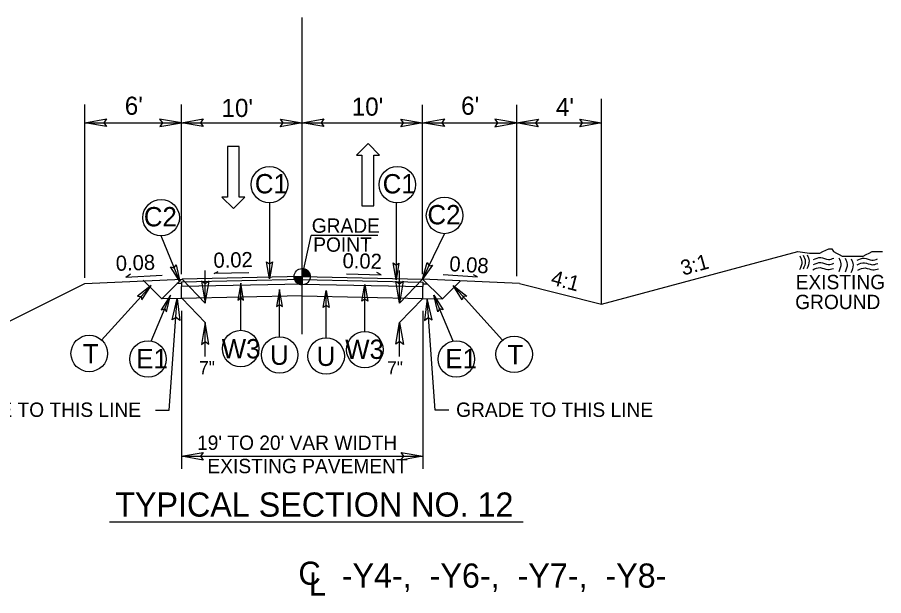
# Model space of a CAD drawing. Extents: x 573813 to 575363, y -54752 to -53123.
# Drawn here: x 574827.5 to 574909.1, y -54116.4 to -54061.9 of the extents above; entities that cross this region are included whole.
import ezdxf

# ---------------------------------------------------------------- set-up
doc = ezdxf.new("R2010")
doc.units = 0
for name, color, linetype in [('Old_Level_1', 7, 'Continuous'), ('Old_Level_11', 7, 'Continuous'), ('Old_Level_2', 7, 'Continuous'), ('Old_Level_3', 7, 'Continuous'), ('Prop Lane Arrow CELL', 7, 'Continuous'), ('Prop Pavement Schedule Description CELL', 7, 'Continuous'), ('Typical Grade Point Symbol CELL', 7, 'Continuous'), ('Typical ID Circle CELL', 7, 'Continuous'), ('Typical Terminator CELL', 7, 'Continuous'), ('Typical Text Centerline CELL', 7, 'Continuous'), ('Typical Text ID Circle CELL', 7, 'Continuous')]:
    doc.layers.add(name, color=color, linetype=linetype)

msp = doc.modelspace()

# ---------------------------------------------------------------- linework, layer by layer
at = {"layer": 'Old_Level_1'}
for p, q in [((574882.511, -54088.92), (574900.987, -54083.984)), ((574846.022, -54086.032), (574846.402, -54085.842)), ((574849.291, -54085.964), (574846.022, -54086.032)), ((574861.736, -54086.15), (574861.357, -54085.961)), ((574833.825, -54086.991), (574842.997, -54086.569)), ((574839.326, -54086.679), (574841.076, -54088.429)), ((574842.934, -54086.57), (574841.076, -54088.429)), ((574854.307, -54086.618), (574842.934, -54086.855)), ((574854.307, -54086.334), (574842.997, -54086.569)), ((574854.307, -54086.334), (574865.66, -54086.57)), ((574854.307, -54086.618), (574865.681, -54086.855)), ((574858.474, -54086.082), (574861.736, -54086.15)), ((574865.66, -54086.57), (574867.518, -54088.428)), ((574874.79, -54086.99), (574865.66, -54086.57)), ((574869.213, -54086.733), (574867.518, -54088.428)), ((574809.228, -54099.289), (574833.825, -54086.991)), ((574842.935, -54086.979), (574842.517, -54086.988)), ((574842.934, -54086.855), (574842.938, -54087.264)), ((574854.307, -54087.037), (574842.938, -54087.265)), ((574842.938, -54088.39), (574842.938, -54087.264)), ((574854.307, -54087.037), (574865.677, -54087.265)), ((574865.681, -54086.855), (574865.677, -54087.263)), ((574865.677, -54088.39), (574865.677, -54087.263)), ((574865.68, -54087.016), (574866.115, -54087.025)), ((574874.79, -54086.99), (574882.511, -54088.92)), ((574842.938, -54088.39), (574841.076, -54088.428)), ((574854.307, -54088.154), (574842.938, -54088.39)), ((574854.307, -54088.153), (574865.677, -54088.39)), ((574865.677, -54088.39), (574867.518, -54088.428))]:
    msp.add_line(p, q, dxfattribs=at)
msp.add_lwpolyline([(574900.987, -54083.984), (574902.107, -54084.124), (574902.388, -54084.124), (574902.808, -54084.124), (574903.088, -54084.124), (574903.369, -54083.984), (574903.649, -54083.844), (574903.929, -54083.703), (574904.209, -54083.703), (574904.35, -54083.984), (574904.63, -54084.124), (574904.91, -54084.264), (574905.19, -54084.404), (574905.47, -54084.404), (574905.751, -54084.404), (574906.031, -54084.404), (574906.311, -54084.404), (574906.591, -54084.404), (574906.871, -54084.404), (574907.151, -54084.404), (574907.432, -54084.264), (574907.712, -54084.124), (574907.992, -54083.984), (574908.413, -54083.984), (574908.693, -54083.984), (574908.973, -54083.984)], dxfattribs=at)
at = {"layer": 'Old_Level_11'}
for p, q in [((574882.511, -54088.849), (574882.511, -54069.611)), ((574833.825, -54086.456), (574833.825, -54070.122)), ((574842.934, -54086.096), (574842.934, -54070.122)), ((574865.66, -54086.096), (574865.66, -54070.16)), ((574874.507, -54070.16), (574874.507, -54086.299)), ((574833.825, -54071.852), (574842.934, -54071.865)), ((574842.934, -54071.858), (574854.307, -54071.858)), ((574854.307, -54071.858), (574865.66, -54071.858)), ((574865.66, -54071.858), (574874.507, -54071.871)), ((574874.507, -54071.871), (574882.511, -54071.871)), ((574854.307, -54086.334), (574855.16, -54082.461)), ((574861.424, -54082.461), (574855.16, -54082.461)), ((574845.182, -54088.822), (574845.182, -54085.746)), ((574863.485, -54088.823), (574863.485, -54085.748)), ((574842.997, -54086.559), (574845.182, -54088.822)), ((574865.66, -54086.57), (574863.485, -54088.823)), ((574835.421, -54092.312), (574840.087, -54087.172)), ((574873.194, -54092.312), (574868.528, -54087.172)), ((574841.778, -54098.894), (574842.54, -54088.394)), ((574842.99, -54088.389), (574845.175, -54090.652)), ((574865.677, -54088.39), (574863.492, -54090.653)), ((574866.837, -54098.894), (574866.075, -54088.394)), ((574842.938, -54089.561), (574842.938, -54104.435)), ((574865.677, -54089.561), (574865.677, -54104.435)), ((574845.175, -54093.863), (574845.175, -54090.652)), ((574863.492, -54093.865), (574863.492, -54090.653)), ((574840.494, -54098.894), (574841.778, -54098.894)), ((574868.12, -54098.894), (574866.837, -54098.894)), ((574842.938, -54103.243), (574865.677, -54103.243)), ((574836.161, -54109.417), (574875.137, -54109.417))]:
    msp.add_line(p, q, dxfattribs=at)
for points in [[(574835.871, -54072.204), (574833.825, -54071.852), (574835.883, -54071.488), (574835.621, -54071.852)], [(574840.888, -54072.217), (574842.934, -54071.865), (574840.876, -54071.501), (574841.138, -54071.865)], [(574844.981, -54072.211), (574842.934, -54071.858), (574844.992, -54071.494), (574844.731, -54071.858)], [(574852.261, -54071.506), (574854.307, -54071.858), (574852.25, -54072.222), (574852.511, -54071.858)], [(574856.354, -54072.211), (574854.307, -54071.858), (574856.365, -54071.494), (574856.104, -54071.858)], [(574863.614, -54071.506), (574865.66, -54071.858), (574863.602, -54072.222), (574863.864, -54071.858)], [(574867.707, -54072.211), (574865.66, -54071.858), (574867.718, -54071.494), (574867.457, -54071.858)], [(574872.461, -54072.223), (574874.507, -54071.871), (574872.449, -54071.507), (574872.711, -54071.871)], [(574876.553, -54072.223), (574874.507, -54071.871), (574876.565, -54071.507), (574876.303, -54071.871)], [(574880.464, -54071.519), (574882.511, -54071.871), (574880.453, -54072.235), (574880.714, -54071.871)], [(574844.83, -54086.775), (574845.182, -54088.822), (574845.546, -54086.764), (574845.182, -54087.025)], [(574863.837, -54086.776), (574863.485, -54088.823), (574863.121, -54086.765), (574863.485, -54087.026)], [(574842.065, -54090.416), (574842.54, -54088.394), (574842.78, -54090.47), (574842.432, -54090.187)], [(574866.55, -54090.416), (574866.075, -54088.394), (574865.835, -54090.47), (574866.183, -54090.187)], [(574845.527, -54092.698), (574845.175, -54090.652), (574844.811, -54092.709), (574845.174, -54092.448)], [(574863.14, -54092.699), (574863.492, -54090.653), (574863.856, -54092.711), (574863.493, -54092.449)], [(574844.984, -54103.596), (574842.938, -54103.243), (574844.996, -54102.879), (574844.734, -54103.243)], [(574863.631, -54102.891), (574865.677, -54103.243), (574863.619, -54103.607), (574863.881, -54103.243)]]:
    msp.add_lwpolyline(points, close=True, dxfattribs=at)
at = {"layer": 'Old_Level_2'}
for p, q in [((574854.307, -54091.753), (574854.307, -54061.927)), ((574837.683, -54086.377), (574838.137, -54086.085)), ((574837.683, -54086.377), (574841.113, -54086.211)), ((574867.578, -54086.147), (574870.828, -54086.341)), ((574870.828, -54086.341), (574870.445, -54086.16))]:
    msp.add_line(p, q, dxfattribs=at)
for points in [[(574901.514, -54084.322), (574901.704, -54084.888), (574901.497, -54085.638)], [(574901.514, -54084.322), (574901.704, -54084.888), (574901.497, -54085.638)], [(574901.868, -54084.285), (574902.062, -54084.851), (574901.854, -54085.598)], [(574901.868, -54084.285), (574902.062, -54084.851), (574901.854, -54085.598)], [(574901.182, -54084.387), (574901.374, -54084.951), (574901.167, -54085.7)], [(574901.182, -54084.387), (574901.374, -54084.951), (574901.167, -54085.7)], [(574902.468, -54085.201), (574903.154, -54085.008), (574903.874, -54085.192), (574904.394, -54085.075)], [(574902.468, -54085.201), (574903.154, -54085.008), (574903.874, -54085.192), (574904.394, -54085.075)], [(574902.472, -54084.726), (574903.154, -54084.529), (574903.88, -54084.713), (574904.399, -54084.596)], [(574904.864, -54084.564), (574905.054, -54085.128), (574904.85, -54085.877)], [(574904.864, -54084.564), (574905.054, -54085.128), (574904.85, -54085.877)], [(574905.46, -54084.61), (574905.652, -54085.176), (574905.447, -54085.925)], [(574905.46, -54084.61), (574905.652, -54085.176), (574905.447, -54085.925)], [(574906.012, -54084.66), (574906.204, -54085.226), (574905.996, -54085.973)], [(574906.012, -54084.66), (574906.204, -54085.226), (574905.996, -54085.973)], [(574906.577, -54084.79), (574907.263, -54084.595), (574907.983, -54084.779), (574908.506, -54084.664)], [(574906.596, -54085.219), (574907.281, -54085.022), (574908.001, -54085.209), (574908.524, -54085.091)], [(574906.596, -54085.219), (574907.281, -54085.022), (574908.001, -54085.209), (574908.524, -54085.091)], [(574902.415, -54085.682), (574903.099, -54085.489), (574903.825, -54085.669), (574904.346, -54085.554)], [(574902.415, -54085.682), (574903.099, -54085.489), (574903.825, -54085.669), (574904.346, -54085.554)], [(574906.665, -54085.716), (574907.349, -54085.52), (574908.073, -54085.705), (574908.593, -54085.587)], [(574906.665, -54085.716), (574907.349, -54085.52), (574908.073, -54085.705), (574908.593, -54085.587)]]:
    msp.add_spline(points, degree=3, dxfattribs=at)
at = {"layer": 'Prop Lane Arrow CELL'}
for p, q in [((574847.261, -54074.086), (574847.261, -54078.861)), ((574848.387, -54074.086), (574847.261, -54074.086)), ((574848.387, -54078.861), (574848.387, -54074.086)), ((574860.522, -54073.815), (574859.431, -54074.89)), ((574861.58, -54074.89), (574860.522, -54073.815)), ((574859.431, -54074.89), (574859.943, -54074.89)), ((574859.943, -54074.89), (574859.943, -54079.665)), ((574861.068, -54079.665), (574861.068, -54074.89)), ((574861.068, -54074.89), (574861.58, -54074.89)), ((574847.261, -54078.861), (574846.75, -54078.861)), ((574846.75, -54078.861), (574847.841, -54079.936)), ((574847.841, -54079.936), (574848.899, -54078.861)), ((574848.899, -54078.861), (574848.387, -54078.861)), ((574859.943, -54079.665), (574861.068, -54079.665))]:
    msp.add_line(p, q, dxfattribs=at)
at = {"layer": 'Typical Grade Point Symbol CELL'}
for p, q in [((574854.307, -54086.334), (574854.307, -54085.57)), ((574853.544, -54086.334), (574854.307, -54086.334)), ((574854.306, -54087.097), (574854.307, -54086.334)), ((574854.307, -54086.334), (574854.306, -54087.097)), ((574855.071, -54086.334), (574854.307, -54086.334))]:
    msp.add_line(p, q, dxfattribs=at)
for points in [[(574854.314, -54085.57), (574854.314, -54085.57), (574854.314, -54086.334)], [(574854.33, -54085.57), (574854.33, -54086.334)], [(574854.345, -54085.572), (574854.345, -54086.334)], [(574854.36, -54085.572), (574854.36, -54086.334)], [(574854.375, -54085.574), (574854.375, -54086.334)], [(574854.391, -54085.576), (574854.391, -54086.334)], [(574854.406, -54085.577), (574854.406, -54086.334)], [(574854.421, -54085.579), (574854.421, -54086.334)], [(574854.436, -54085.581), (574854.436, -54086.334)], [(574854.452, -54085.584), (574854.452, -54086.334)], [(574854.467, -54085.587), (574854.467, -54086.334)], [(574854.482, -54085.591), (574854.482, -54086.334)], [(574854.498, -54085.594), (574854.498, -54086.334)], [(574854.513, -54085.599), (574854.513, -54086.334)], [(574854.528, -54085.603), (574854.528, -54086.334)], [(574854.543, -54085.608), (574854.543, -54086.334)], [(574854.559, -54085.613), (574854.559, -54086.334)], [(574854.574, -54085.618), (574854.574, -54086.334)], [(574854.589, -54085.625), (574854.589, -54086.334)], [(574854.604, -54085.631), (574854.604, -54086.334)], [(574854.62, -54085.638), (574854.62, -54086.334)], [(574854.635, -54085.645), (574854.635, -54086.334)], [(574854.65, -54085.652), (574854.65, -54086.334)], [(574854.665, -54085.66), (574854.665, -54086.334)], [(574854.681, -54085.669), (574854.681, -54086.334)], [(574854.696, -54085.677), (574854.696, -54086.334)], [(574854.711, -54085.686), (574854.711, -54086.334)], [(574854.726, -54085.696), (574854.726, -54086.334)], [(574854.742, -54085.706), (574854.742, -54086.334)], [(574854.757, -54085.718), (574854.757, -54086.334)], [(574854.772, -54085.728), (574854.772, -54086.334)], [(574854.788, -54085.74), (574854.788, -54086.334)], [(574854.803, -54085.754), (574854.803, -54086.334)], [(574854.818, -54085.767), (574854.818, -54086.334)], [(574854.833, -54085.781), (574854.833, -54086.334)], [(574854.849, -54085.796), (574854.849, -54086.334)], [(574854.864, -54085.811), (574854.864, -54086.334)], [(574854.879, -54085.828), (574854.879, -54086.334)], [(574854.894, -54085.847), (574854.894, -54086.334)], [(574854.91, -54085.866), (574854.91, -54086.334)], [(574854.925, -54085.886), (574854.925, -54086.334)], [(574854.94, -54085.908), (574854.94, -54086.334)], [(574854.956, -54085.932), (574854.956, -54086.334)], [(574854.971, -54085.957), (574854.971, -54086.334)], [(574853.548, -54086.334), (574853.548, -54086.417)], [(574853.563, -54086.334), (574853.563, -54086.507)], [(574853.578, -54086.334), (574853.578, -54086.561)], [(574853.593, -54086.334), (574853.593, -54086.607)], [(574853.609, -54086.334), (574853.609, -54086.643)], [(574853.624, -54086.334), (574853.624, -54086.675)], [(574853.639, -54086.334), (574853.639, -54086.704)], [(574853.654, -54086.334), (574853.654, -54086.731)], [(574853.67, -54086.334), (574853.67, -54086.754)], [(574853.685, -54086.334), (574853.685, -54086.777)], [(574853.7, -54086.334), (574853.7, -54086.797)], [(574853.715, -54086.334), (574853.715, -54086.816)], [(574853.731, -54086.334), (574853.731, -54086.834)], [(574853.746, -54086.334), (574853.746, -54086.851)], [(574853.761, -54086.334), (574853.761, -54086.868)], [(574853.777, -54086.334), (574853.777, -54086.883)], [(574853.792, -54086.334), (574853.792, -54086.897)], [(574853.807, -54086.334), (574853.807, -54086.911)], [(574853.822, -54086.334), (574853.822, -54086.924)], [(574853.838, -54086.334), (574853.838, -54086.936)], [(574853.853, -54086.334), (574853.853, -54086.948)], [(574853.868, -54086.334), (574853.868, -54086.958)], [(574853.883, -54086.334), (574853.883, -54086.968)], [(574853.899, -54086.334), (574853.899, -54086.978)], [(574853.914, -54086.334), (574853.914, -54086.989)], [(574853.929, -54086.334), (574853.929, -54086.997)], [(574853.944, -54086.334), (574853.944, -54087.005)], [(574853.96, -54086.334), (574853.96, -54087.014)], [(574853.975, -54086.334), (574853.975, -54087.021)], [(574853.99, -54086.334), (574853.99, -54087.028)], [(574854.006, -54086.334), (574854.006, -54087.034)], [(574854.021, -54086.334), (574854.021, -54087.041)], [(574854.036, -54086.334), (574854.036, -54087.048)], [(574854.051, -54086.334), (574854.051, -54087.053)], [(574854.067, -54086.334), (574854.067, -54087.058)], [(574854.082, -54086.334), (574854.082, -54087.063)], [(574854.097, -54086.334), (574854.097, -54087.067)], [(574854.112, -54086.334), (574854.112, -54087.072)], [(574854.128, -54086.334), (574854.128, -54087.075)], [(574854.143, -54086.334), (574854.143, -54087.078)], [(574854.158, -54086.334), (574854.158, -54087.082)], [(574854.173, -54086.334), (574854.173, -54087.085)], [(574854.189, -54086.334), (574854.189, -54087.087)], [(574854.204, -54086.334), (574854.204, -54087.09)], [(574854.219, -54086.334), (574854.219, -54087.092)], [(574854.235, -54086.334), (574854.235, -54087.094)], [(574854.25, -54086.334), (574854.25, -54087.095)], [(574854.265, -54086.334), (574854.265, -54087.095)], [(574854.28, -54086.334), (574854.28, -54087.097)], [(574854.296, -54086.334), (574854.296, -54087.097), (574854.296, -54087.097)], [(574854.986, -54085.984), (574854.986, -54086.334)], [(574855.001, -54086.017), (574855.001, -54086.334)], [(574855.017, -54086.052), (574855.017, -54086.334)], [(574855.032, -54086.095), (574855.032, -54086.334)], [(574855.047, -54086.147), (574855.047, -54086.334)], [(574855.062, -54086.225), (574855.062, -54086.334)]]:
    msp.add_lwpolyline(points, dxfattribs=at)
msp.add_circle((574854.307, -54086.334), 0.763, dxfattribs=at)
for start, end in [(359.99048, 89.99048), (179.99048, 269.99048)]:
    msp.add_arc((574854.307, -54086.334), 0.763, start, end, dxfattribs=at)
at = {"layer": 'Typical ID Circle CELL'}
for p, q in [((574851.229, -54079.391), (574851.229, -54086.541)), ((574863.153, -54079.391), (574863.153, -54086.645)), ((574842.791, -54086.793), (574841.024, -54082.503)), ((574865.66, -54086.57), (574867.721, -54082.294)), ((574848.519, -54091.389), (574848.519, -54086.95)), ((574852.182, -54091.992), (574852.182, -54087.553)), ((574860.212, -54091.499), (574860.212, -54087.06)), ((574840.089, -54092.408), (574841.894, -54088.079)), ((574856.57, -54092.095), (574856.57, -54087.656)), ((574868.526, -54092.408), (574866.721, -54088.079))]:
    msp.add_line(p, q, dxfattribs=at)
for centre in [(574851.229, -54077.673), (574863.274, -54077.678), (574841.024, -54080.785), (574867.721, -54080.576), (574848.519, -54093.106), (574860.212, -54093.216), (574834.25, -54093.568), (574839.789, -54094.09), (574852.182, -54093.709), (574856.57, -54093.812), (574868.826, -54094.09), (574874.28, -54093.642)]:
    msp.add_circle(centre, 1.718, dxfattribs=at)
at = {"layer": 'Typical Terminator CELL'}
for points in [[(574851.503, -54084.95), (574851.229, -54086.541), (574850.946, -54084.941), (574851.229, -54085.145)], [(574863.427, -54085.054), (574863.153, -54086.645), (574862.87, -54085.045), (574863.153, -54085.249)], [(574866.597, -54085.256), (574865.66, -54086.57), (574866.1, -54085.007), (574866.266, -54085.312)], [(574842.438, -54085.218), (574842.791, -54086.793), (574841.92, -54085.422), (574842.259, -54085.502)], [(574839.221, -54088.533), (574840.087, -54087.172), (574838.803, -54088.166), (574839.149, -54088.205)], [(574848.793, -54088.541), (574848.519, -54086.95), (574848.236, -54088.549), (574848.519, -54088.346)], [(574852.456, -54089.143), (574852.182, -54087.553), (574851.899, -54089.152), (574852.182, -54088.949)], [(574859.938, -54088.65), (574860.212, -54087.06), (574860.495, -54088.659), (574860.212, -54088.456)], [(574869.394, -54088.533), (574868.528, -54087.172), (574869.812, -54088.166), (574869.466, -54088.205)], [(574841.535, -54089.652), (574841.894, -54088.079), (574841.017, -54089.446), (574841.357, -54089.368)], [(574856.296, -54089.246), (574856.57, -54087.656), (574856.853, -54089.255), (574856.57, -54089.052)], [(574867.08, -54089.652), (574866.721, -54088.079), (574867.597, -54089.446), (574867.258, -54089.368)]]:
    msp.add_lwpolyline(points, close=True, dxfattribs=at)

# ---------------------------------------------------------------- texts
at = {"layer": 'Old_Level_1'}
for s, height, rotation, p in [('0.08', 1.4212, 1.66332, (574836.773, -54085.795)), ('0.02', 1.4212, 1.19188, (574845.967, -54085.507)), ('0.02', 1.4212, 358.80838, (574858.102, -54085.535)), ('3:1', 1.4208, 15.63504, (574890.188, -54086.248)), ('0.08', 1.4212, 356.57937, (574868.139, -54085.814)), ('4:1', 1.4212, 345.34321, (574877.654, -54087.068)), ('EXISTING', 1.3498, 359.99996, (574900.798, -54087.519)), ('GROUND', 1.3498, 359.99996, (574900.753, -54089.391)), ('TYPICAL SECTION NO. 12', 2.27395, 359.99996, (574836.699, -54108.927))]:
    msp.add_text(s, height=height, rotation=rotation, dxfattribs=at).set_placement(p)
at = {"layer": 'Old_Level_11'}
for s, height, rotation, p in [("10'", 1.7055, 359.99996, (574846.71, -54071.306)), ("10'", 1.7055, 359.99996, (574858.978, -54071.184)), ("4'", 1.7055, 359.99996, (574878.211, -54071.221)), ('GRADE TO THIS LINE', 1.35016, 359.99996, (574820.572, -54099.537)), ('GRADE TO THIS LINE', 1.35016, 0.00004, (574868.81, -54099.537)), ("19' TO 20' VAR WIDTH ", 1.35016, 359.99996, (574844.407, -54102.644)), ('EXISTING PAVEMENT', 1.35016, 359.99996, (574845.387, -54104.838))]:
    msp.add_text(s, height=height, rotation=rotation, dxfattribs=at).set_placement(p)
at = {"layer": 'Old_Level_3'}
for s, height, rotation, p in [("6'", 1.7055, 359.83288, (574837.596, -54071.096)), ("6'", 1.7055, 359.83288, (574869.28, -54071.096)), ('GRADE', 1.3502, 359.99996, (574855.212, -54082.21)), ('POINT', 1.3502, 359.99996, (574855.352, -54083.992)), ('-Y4-,  -Y6-,  -Y7-,  -Y8-', 2.27395, 0, (574858.041, -54115.612))]:
    msp.add_text(s, height=height, rotation=rotation, dxfattribs=at).set_placement(p)
at = {"layer": 'Prop Pavement Schedule Description CELL'}
for s, height, p in [('C1', 1.8192, (574849.85, -54078.498)), ('C1', 1.8192, (574861.895, -54078.503)), ('C2', 1.8192, (574839.393, -54081.605)), ('C2', 1.8192, (574866.112, -54081.413)), ('W3', 1.8192, (574846.73, -54094.031)), ('W3', 1.8192, (574858.363, -54094.08)), ('T', 1.819, (574833.651, -54094.501)), ('E1', 1.8192, (574838.68, -54094.966)), ('U', 1.819, (574851.284, -54094.636)), ('U', 1.819, (574855.672, -54094.739)), ('E1', 1.8192, (574867.794, -54094.963))]:
    msp.add_text(s, height=height, rotation=360, dxfattribs=at).set_placement(p)
msp.add_text('T', height=1.819, dxfattribs=at).set_placement((574873.65, -54094.575))
at = {"layer": 'Typical Text Centerline CELL'}
msp.add_text('C', height=2.183, dxfattribs=at).set_placement((574853.955, -54115.346))
msp.add_text('L', height=2.183, rotation=359.9469, dxfattribs=at).set_placement((574854.948, -54116.364))
at = {"layer": 'Typical Text ID Circle CELL'}
for p in [(574844.592, -54095.522), (574862.308, -54095.523)]:
    msp.add_text('7"', height=1.2298, dxfattribs=at).set_placement(p)

doc.saveas('drawing.dxf')
